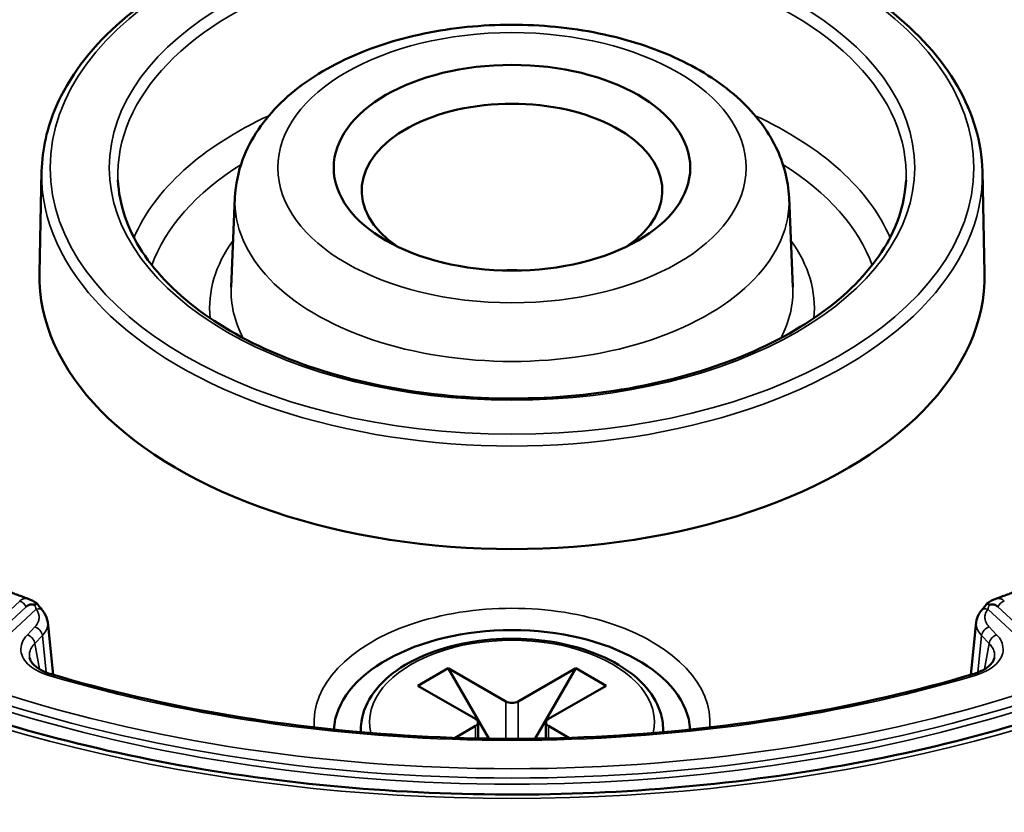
# Model space of a CAD drawing. Header units: millimetres. Extents: x 50 to 3176, y 50 to 2109.
# Tile 804 of 817: x 1918 to 1941, y 1776 to 1794. Entities that reach past the tile are written whole.
import ezdxf

# ---------------------------------------------------------------- set-up
doc = ezdxf.new("R2010")
doc.units = ezdxf.units.MM
doc.header["$LTSCALE"] = 10
doc.layers.add('Visible (ISO)', color=7, linetype='Continuous', lineweight=50)
doc.layers.add('Visible Narrow (ISO)', color=7, linetype='Continuous', lineweight=35)

msp = doc.modelspace()

# ---------------------------------------------------------------- linework, layer by layer
at = {"layer": 'Visible (ISO)'}
for p, q in [((1919.0079, 1790.9385), (1918.9572, 1788.5682)), ((1940.9083, 1790.9385), (1940.959, 1788.5682)), ((1923.5089, 1790.3249), (1923.4198, 1788.2422)), ((1936.4073, 1790.3249), (1936.4964, 1788.2422)), ((1918.7091, 1780.9736), (1918.7091, 1780.9736)), ((1919.148, 1780.4328), (1919.148, 1780.4328)), ((1919.1481, 1780.4328), (1919.277, 1779.2083)), ((1940.6392, 1779.2083), (1940.7681, 1780.4328)), ((1928.4732, 1779.363), (1927.7661, 1778.9548)), ((1928.4732, 1779.363), (1929.8167, 1778.5874)), ((1929.4202, 1777.7229), (1928.4732, 1779.363)), ((1931.443, 1779.363), (1930.0995, 1778.5874)), ((1931.443, 1779.363), (1930.4961, 1777.7229)), ((1932.1501, 1778.9548), (1931.443, 1779.363)), ((1927.7661, 1778.9548), (1929.1096, 1778.1791)), ((1932.1501, 1778.9548), (1930.8066, 1778.1791)), ((1929.1096, 1778.0158), (1928.6335, 1777.7409)), ((1929.1682, 1777.727), (1929.1682, 1778.0975)), ((1930.7481, 1777.727), (1930.7481, 1778.0975)), ((1930.8066, 1778.0158), (1931.2827, 1777.7409))]:
    msp.add_line(p, q, dxfattribs=at)
for centre, start, end in [((1918.7614, 1780.723), 36.67057, 59.51228), ((1941.1548, 1780.723), 120.48559, 143.32927)]:
    msp.add_arc(centre, 0.2, start, end, dxfattribs=at)
msp.add_ellipse((1929.9581, 1791.0209), major_axis=(4.15, 0), ratio=0.5773503, dxfattribs=at)
for centre, major_axis, ratio, start_param, end_param in [((1929.9581, 1790.4902), (3.5, 0), 0.5773503, 5.5868025, 10.1211607), ((1929.9581, 1788.4898), (-11.0017, 0), 0.5773503, 6.2708424, 9.4371209), ((1929.9581, 1786.6118), (3.5, 0), 0.5773503, 1.5067, 1.6348926), ((1918.7614, 1780.723), (0.1604, 0.1194), 0.2757116, 6.283115, 6.2831863), ((1918.8782, 1780.5763), (0.1569, 0.124), 0.7428805, 6.2829554, 6.2830974), ((1941.0381, 1780.5763), (-0.1569, 0.124), 0.7428293, 6.2831719, 6.2832942), ((1941.1548, 1780.723), (-0.1604, 0.1194), 0.2757005, 6.283184, 6.283249), ((1929.9581, 1777.8525), (4.15, 0), 0.5773503, 0.0336396, 3.1079531), ((1929.9581, 1778.669), (-0.2, 0), 0.5773503, 0.7853982, 2.3561945), ((1928.9682, 1778.0975), (0.2, 0), 0.5773503, 5.4977871, 7.0685835), ((1930.9481, 1778.0975), (-0.2, 0), 0.5773503, 5.4977871, 7.0685835)]:
    msp.add_ellipse(centre, major_axis=major_axis, ratio=ratio, start_param=start_param, end_param=end_param, dxfattribs=at)
for points, knots in [([(1940.9083, 1790.9385), (1940.8939, 1791.6131), (1940.697, 1792.2849), (1939.9591, 1793.5653), (1939.4105, 1794.1724), (1938.0119, 1795.2616), (1937.1563, 1795.7414), (1935.2307, 1796.5188), (1934.1607, 1796.816), (1931.9165, 1797.1988), (1930.7429, 1797.2846), (1928.4089, 1797.2371), (1927.249, 1797.104), (1925.0578, 1796.6315), (1924.027, 1796.292), (1922.1974, 1795.4377), (1921.3991, 1794.9228), (1920.1211, 1793.7657), (1919.6402, 1793.1236), (1919.1334, 1791.9564), (1919.0188, 1791.4481), (1919.0079, 1790.9385)], [0.7977411, 0.7977411, 0.7977411, 0.7977411, 1.1065849, 1.1065849, 1.4233334, 1.4233334, 1.7459603, 1.7459603, 2.0689413, 2.0689413, 2.3914031, 2.3914031, 2.7136849, 2.7136849, 3.0362428, 3.0362428, 3.3593142, 3.3593142, 3.6813429, 3.6813429, 3.9146479, 3.9146479, 3.9146479, 3.9146479]), ([(1936.4073, 1790.3249), (1936.3899, 1790.7317), (1936.2823, 1791.1324), (1935.9038, 1791.9069), (1935.6183, 1792.273), (1934.8709, 1792.9698), (1934.3858, 1793.2849), (1933.2762, 1793.8108), (1932.6446, 1794.0148), (1931.3217, 1794.2856), (1930.6312, 1794.3531), (1929.2546, 1794.3508), (1928.5689, 1794.2818), (1927.2574, 1794.0103), (1926.6322, 1793.8073), (1925.4989, 1793.2696), (1924.9909, 1792.9341), (1924.1827, 1792.1489), (1923.871, 1791.7033), (1923.5835, 1790.9234), (1923.5218, 1790.6255), (1923.5089, 1790.3249)], [0.8100934, 0.8100934, 0.8100934, 0.8100934, 1.0604351, 1.0604351, 1.3398773, 1.3398773, 1.6688379, 1.6688379, 2.0155284, 2.0155284, 2.3590694, 2.3590694, 2.7004949, 2.7004949, 3.0440778, 3.0440778, 3.3907665, 3.3907665, 3.7173169, 3.7173169, 3.9022956, 3.9022956, 3.9022956, 3.9022956]), ([(1904.3051, 1790.7573), (1904.3557, 1789.1771), (1904.8645, 1787.5968), (1906.7498, 1784.6294), (1908.0989, 1783.2408), (1911.4911, 1780.7875), (1913.521, 1779.7188), (1918.0718, 1777.9968), (1920.5917, 1777.3436), (1925.8693, 1776.5224), (1928.6265, 1776.3553), (1934.0946, 1776.5266), (1936.8046, 1776.8653), (1941.897, 1778.0119), (1944.2788, 1778.8192), (1948.4701, 1780.813), (1950.2795, 1781.9984), (1953.1547, 1784.6175), (1954.2169, 1786.05), (1955.3263, 1788.5878), (1955.5764, 1789.6721), (1955.6112, 1790.7573)], [2.3747118, 2.3747118, 2.3747118, 2.3747118, 2.7077624, 2.7077624, 3.0299061, 3.0299061, 3.3468137, 3.3468137, 3.6637379, 3.6637379, 3.981207, 3.981207, 4.2988326, 4.2988326, 4.6161451, 4.6161451, 4.9328917, 4.9328917, 5.250561, 5.250561, 5.4792698, 5.4792698, 5.4792698, 5.4792698]), ([(1920.7851, 1790.7325), (1920.8093, 1790.1674), (1920.998, 1789.6025), (1921.6866, 1788.5441), (1922.1751, 1788.0502), (1923.3987, 1787.1791), (1924.1288, 1786.8005), (1925.7631, 1786.1918), (1926.6669, 1785.962), (1928.5576, 1785.676), (1929.5444, 1785.6201), (1931.4994, 1785.6889), (1932.4671, 1785.8137), (1934.2832, 1786.2303), (1935.1314, 1786.522), (1936.6211, 1787.2394), (1937.2627, 1787.6649), (1938.2791, 1788.6025), (1938.6526, 1789.1143), (1939.0308, 1789.9998), (1939.1154, 1790.366), (1939.1311, 1790.7325)], [3.951686, 3.951686, 3.951686, 3.951686, 4.2863222, 4.2863222, 4.608415, 4.608415, 4.9249188, 4.9249188, 5.2414978, 5.2414978, 5.5586808, 5.5586808, 5.8760273, 5.8760273, 6.1930139, 6.1930139, 6.5093691, 6.5093691, 6.8268177, 6.8268177, 7.0438882, 7.0438882, 7.0438882, 7.0438882]), ([(1918.1403, 1781.1869), (1918.1778, 1781.1723), (1918.2154, 1781.1578), (1918.2907, 1781.129), (1918.3285, 1781.1146), (1918.4042, 1781.086), (1918.4421, 1781.0718), (1918.5181, 1781.0435), (1918.5562, 1781.0294), (1918.6325, 1781.0014), (1918.6707, 1780.9875), (1918.7091, 1780.9736)], [4.905712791, 4.905712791, 4.905712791, 4.905712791, 4.912141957, 4.912141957, 4.918571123, 4.918571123, 4.925000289, 4.925000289, 4.931429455, 4.931429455, 4.937858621, 4.937858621, 4.937858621, 4.937858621]), ([(1941.2072, 1780.9736), (1941.2455, 1780.9875), (1941.2837, 1781.0014), (1941.3601, 1781.0294), (1941.3981, 1781.0435), (1941.4741, 1781.0718), (1941.5121, 1781.086), (1941.5877, 1781.1146), (1941.6255, 1781.129), (1941.7008, 1781.1578), (1941.7384, 1781.1723), (1941.7759, 1781.1869)], [6.05771785, 6.05771785, 6.05771785, 6.05771785, 6.064145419, 6.064145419, 6.070574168, 6.070574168, 6.077002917, 6.077002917, 6.083431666, 6.083431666, 6.089860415, 6.089860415, 6.089860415, 6.089860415]), ([(1918.7091, 1780.9736), (1918.7351, 1780.9642), (1918.7604, 1780.9524), (1918.8111, 1780.9258), (1918.8369, 1780.9106), (1918.8629, 1780.8953)], [0, 0, 0, 0, 0.008891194, 0.008891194, 0.017995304, 0.017995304, 0.017995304, 0.017995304]), ([(1941.0534, 1780.8953), (1941.0853, 1780.9141), (1941.1168, 1780.9327), (1941.1678, 1780.9579), (1941.1873, 1780.9664), (1941.2072, 1780.9736)], [0, 0, 0, 0, 0.011188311, 0.011188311, 0.018000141, 0.018000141, 0.018000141, 0.018000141]), ([(1918.8443, 1780.8358), (1918.8404, 1780.8369), (1918.8365, 1780.8381), (1918.8327, 1780.8391), (1918.8253, 1780.8412), (1918.8183, 1780.8431), (1918.8116, 1780.8446), (1918.8045, 1780.8462), (1918.7977, 1780.8474), (1918.7912, 1780.8482), (1918.7855, 1780.8489), (1918.7801, 1780.8492), (1918.7748, 1780.8492), (1918.7733, 1780.8492), (1918.7717, 1780.8491), (1918.7702, 1780.8491), (1918.7653, 1780.8489), (1918.7605, 1780.8485), (1918.7558, 1780.8478), (1918.7532, 1780.8475), (1918.7505, 1780.8471), (1918.7479, 1780.8466), (1918.7467, 1780.8464), (1918.7455, 1780.8462), (1918.7442, 1780.8459), (1918.739, 1780.8449), (1918.7338, 1780.8438), (1918.7285, 1780.8423), (1918.7271, 1780.8419), (1918.7256, 1780.8415), (1918.7241, 1780.841), (1918.7189, 1780.8394), (1918.7135, 1780.8375), (1918.708, 1780.8351), (1918.705, 1780.8338), (1918.702, 1780.8324), (1918.6989, 1780.8308), (1918.6919, 1780.8272), (1918.6845, 1780.8228), (1918.6768, 1780.8177), (1918.6753, 1780.8167), (1918.6738, 1780.8157), (1918.6723, 1780.8146), (1918.6654, 1780.8098), (1918.6582, 1780.8044), (1918.6508, 1780.7985), (1918.6484, 1780.7966), (1918.646, 1780.7947), (1918.6436, 1780.7927)], [0.00000018, 0.00000018, 0.00000018, 0.00000018, 0.0485643, 0.0485643, 0.0485643, 0.14198024, 0.14198024, 0.14198024, 0.24026354, 0.24026354, 0.24026354, 0.32725795, 0.32725795, 0.32725795, 0.35221752, 0.35221752, 0.35221752, 0.43387883, 0.43387883, 0.43387883, 0.4788049, 0.4788049, 0.4788049, 0.5, 0.5, 0.5, 0.58855386, 0.58855386, 0.58855386, 0.61299949, 0.61299949, 0.61299949, 0.69959956, 0.69959956, 0.69959956, 0.74630971, 0.74630971, 0.74630971, 0.85360773, 0.85360773, 0.85360773, 0.8741963, 0.8741963, 0.8741963, 0.96956264, 0.96956264, 0.96956264, 1, 1, 1, 1]), ([(1918.9218, 1780.8424), (1918.942, 1780.8153), (1918.9621, 1780.7903), (1919.0003, 1780.7433), (1919.0185, 1780.7212), (1919.0351, 1780.7003)], [0, 0, 0, 0, 0.010653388, 0.010653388, 0.021884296, 0.021884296, 0.021884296, 0.021884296]), ([(1919.0351, 1780.7003), (1919.0849, 1780.6372), (1919.1216, 1780.5646), (1919.143, 1780.47), (1919.1461, 1780.4514), (1919.148, 1780.4328)], [0, 0, 0, 0, 0.030109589, 0.030109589, 0.037341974, 0.037341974, 0.037341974, 0.037341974]), ([(1940.7682, 1780.4328), (1940.775, 1780.4977), (1940.7959, 1780.5618), (1940.8429, 1780.6477), (1940.8609, 1780.6747), (1940.8811, 1780.7003)], [0, 0, 0, 0, 0.025170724, 0.025170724, 0.03739089, 0.03739089, 0.03739089, 0.03739089]), ([(1940.8812, 1780.7003), (1940.8969, 1780.7202), (1940.9141, 1780.7412), (1940.9521, 1780.7878), (1940.9733, 1780.814), (1940.9944, 1780.8424)], [0, 0, 0, 0, 0.010692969, 0.010692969, 0.021882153, 0.021882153, 0.021882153, 0.021882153]), ([(1941.2726, 1780.7927), (1941.2653, 1780.7988), (1941.2581, 1780.8044), (1941.2512, 1780.8095), (1941.243, 1780.8154), (1941.2352, 1780.8207), (1941.2277, 1780.8251), (1941.2243, 1780.8271), (1941.2211, 1780.8289), (1941.2179, 1780.8306), (1941.2123, 1780.8334), (1941.2068, 1780.8358), (1941.2016, 1780.8378), (1941.196, 1780.8399), (1941.1906, 1780.8415), (1941.1853, 1780.8429), (1941.1824, 1780.8437), (1941.1795, 1780.8444), (1941.1766, 1780.845), (1941.175, 1780.8454), (1941.1733, 1780.8457), (1941.1717, 1780.846), (1941.1667, 1780.8469), (1941.1618, 1780.8477), (1941.1569, 1780.8482), (1941.1553, 1780.8484), (1941.1537, 1780.8486), (1941.1521, 1780.8487), (1941.1474, 1780.849), (1941.1426, 1780.8492), (1941.1376, 1780.8491), (1941.1347, 1780.849), (1941.1317, 1780.8489), (1941.1287, 1780.8486), (1941.1279, 1780.8485), (1941.1271, 1780.8484), (1941.1264, 1780.8483), (1941.1201, 1780.8477), (1941.1136, 1780.8466), (1941.1068, 1780.8451), (1941.1004, 1780.8437), (1941.0937, 1780.842), (1941.0868, 1780.8401), (1941.0819, 1780.8387), (1941.077, 1780.8373), (1941.0719, 1780.8358)], [0, 0, 0, 0, 0.0927133, 0.0927133, 0.0927133, 0.2017772, 0.2017772, 0.2017772, 0.25, 0.25, 0.25, 0.3344202, 0.3344202, 0.3344202, 0.4231254, 0.4231254, 0.4231254, 0.4720128, 0.4720128, 0.4720128, 0.5, 0.5, 0.5, 0.5841643, 0.5841643, 0.5841643, 0.6107092, 0.6107092, 0.6107092, 0.6905825, 0.6905825, 0.6905825, 0.7380606, 0.7380606, 0.7380606, 0.75, 0.75, 0.75, 0.8459174, 0.8459174, 0.8459174, 0.9367969, 0.9367969, 0.9367969, 1, 1, 1, 1]), ([(1933.4738, 1777.8726), (1933.4804, 1778.0116), (1933.4645, 1778.1512), (1933.3676, 1778.5041), (1933.2535, 1778.7111), (1932.9239, 1779.1032), (1932.7005, 1779.2857), (1932.1672, 1779.6022), (1931.8547, 1779.7346), (1931.1775, 1779.933), (1930.813, 1779.9992), (1930.0692, 1780.0601), (1929.69, 1780.0551), (1928.9526, 1779.9748), (1928.5947, 1779.8994), (1927.934, 1779.684), (1927.6315, 1779.5438), (1927.1135, 1779.2081), (1926.8979, 1779.0126), (1926.5873, 1778.5868), (1926.4883, 1778.3574), (1926.4425, 1778.0385), (1926.4385, 1777.9554), (1926.4424, 1777.8726)], [2.3289486, 2.3289486, 2.3289486, 2.3289486, 2.5134642, 2.5134642, 2.808068, 2.808068, 3.127801, 3.127801, 3.4573338, 3.4573338, 3.7860591, 3.7860591, 4.1134969, 4.1134969, 4.4410388, 4.4410388, 4.7699974, 4.7699974, 5.0992042, 5.0992042, 5.4150759, 5.4150759, 5.525033, 5.525033, 5.525033, 5.525033]), ([(1918.7273, 1779.6065), (1918.7324, 1779.5783), (1918.7438, 1779.5479), (1918.7808, 1779.489), (1918.8033, 1779.4613), (1918.877, 1779.3902), (1918.9391, 1779.3463), (1919.0762, 1779.2755), (1919.1496, 1779.2463), (1919.2283, 1779.2228)], [0, 0, 0, 0, 0.02496662, 0.02496662, 0.04480915, 0.04480915, 0.07632574, 0.07632574, 0.10343116, 0.10343116, 0.10343116, 0.10343116]), ([(1940.6879, 1779.2228), (1940.7814, 1779.2507), (1940.8675, 1779.2868), (1941.0069, 1779.3662), (1941.063, 1779.41), (1941.1418, 1779.494), (1941.1661, 1779.5344), (1941.1836, 1779.5826), (1941.1867, 1779.5945), (1941.1889, 1779.6061)], [0, 0, 0, 0, 0.03220115, 0.03220115, 0.06310795, 0.06310795, 0.0929729, 0.0929729, 0.10323488, 0.10323488, 0.10323488, 0.10323488]), ([(1919.2283, 1779.2228), (1920.5479, 1778.8297), (1921.9333, 1778.5093), (1924.7851, 1778.0255), (1926.2514, 1777.8622), (1929.2113, 1777.6989), (1930.7049, 1777.6989), (1933.6648, 1777.8622), (1935.1311, 1778.0255), (1937.9829, 1778.5093), (1939.3683, 1778.8297), (1940.6879, 1779.2228)], [5.02148922, 5.02148922, 5.02148922, 5.02148922, 5.21200839, 5.21200839, 5.40252756, 5.40252756, 5.59304673, 5.59304673, 5.7835659, 5.7835659, 5.97408507, 5.97408507, 5.97408507, 5.97408507])]:
    msp.add_open_spline(points, degree=3, knots=knots, dxfattribs=at)
at = {"layer": 'Visible Narrow (ISO)'}
for p, q in [((1918.4965, 1780.9271), (1916.9725, 1779.5094)), ((1917.1179, 1779.1021), (1918.8781, 1780.7396)), ((1918.6436, 1780.7927), (1917.1197, 1779.3751)), ((1941.0381, 1780.7396), (1942.7983, 1779.1021)), ((1942.7965, 1779.3751), (1941.2726, 1780.7927)), ((1918.8507, 1780.3243), (1918.6746, 1780.1408)), ((1941.2416, 1780.1408), (1941.0655, 1780.3243)), ((1919.0247, 1780.1224), (1918.8486, 1779.9389)), ((1919.0247, 1780.1224), (1919.1152, 1779.2618)), ((1940.801, 1779.2618), (1940.8915, 1780.1223)), ((1941.0677, 1779.9389), (1940.8915, 1780.1223)), ((1918.9585, 1779.3385), (1918.8486, 1779.9389)), ((1941.0677, 1779.9389), (1940.9577, 1779.3385)), ((1918.9713, 1779.2688), (1918.9713, 1779.2688)), ((1919.1207, 1779.2099), (1919.1207, 1779.2099)), ((1929.8167, 1777.7195), (1929.8167, 1778.5874)), ((1930.0995, 1778.5874), (1930.0995, 1777.7195)), ((1929.1096, 1777.7282), (1929.1096, 1778.0158)), ((1930.8066, 1778.0158), (1930.8066, 1777.7282))]:
    msp.add_line(p, q, dxfattribs=at)
for centre, major_axis in [((1929.9581, 1791.4292), (-26.1573, 0)), ((1929.9581, 1791.0209), (-10.7511, 0)), ((1929.9581, 1791.0209), (-9.3757, 0)), ((1929.9581, 1791.0209), (5.4518, 0))]:
    msp.add_ellipse(centre, major_axis=major_axis, ratio=0.5773503, dxfattribs=at)
for centre, major_axis, ratio, start_param, end_param in [((1929.9581, 1791.0316), (25.6575, 0), 0.5773503, 6.264668, 9.4432953), ((1929.9581, 1790.8633), (9.1758, 0), 0.5773503, 6.2584901, 9.4494732), ((1929.9581, 1788.1489), (-9.0597, 0), 0.5773503, 5.3873975, 6.0435286), ((1929.9581, 1788.1489), (9.0597, 0), 0.5773503, 0.2396567, 0.8957879), ((1929.9581, 1791.0316), (24.8897, 0), 0.5773503, 3.1230754, 6.3017026), ((1929.9581, 1787.7549), (-8.56, 0), 0.5773503, 5.5410414, 6.0804925), ((1929.9581, 1787.7549), (8.56, 0), 0.5773503, 0.2026928, 0.7421439), ((1929.9581, 1790.8605), (10.9511, 0), 0.5773503, 3.1292497, 6.2955282), ((1929.9581, 1790.2329), (6.4512, 0), 0.5773503, 3.1168974, 6.3078805), ((1929.9581, 1787.7549), (-7.04, 0), 0.5773503, 5.8859726, 6.3422875), ((1929.9581, 1787.7549), (7.04, 0), 0.5773503, 6.2240831, 6.680398), ((1929.9581, 1788.1489), (-6.5403, 0), 0.5773503, 6.2584901, 6.5776061), ((1929.9581, 1788.1489), (6.5403, 0), 0.5773503, 5.9887645, 6.3078805), ((1918.4965, 1780.7638), (-0.1362, 0.1464), 0.6937471, 4.3059685, 5.3531661), ((1941.4198, 1780.7638), (-0.1362, -0.1464), 0.6937469, 4.0716119, 5.1188094), ((1918.7614, 1780.723), (0.1015, 0.1723), 0.0991249, 5.4828612, 6.283186), ((1918.7614, 1780.723), (0.1604, 0.1194), 0.2757116, 0, 0.8373025), ((1918.8782, 1780.5763), (0.1569, 0.124), 0.7428805, 6.2830958, 7.3231372), ((1929.9581, 1778.0975), (4.6083, 0), 0.5773503, 6.2402385, 9.4677247), ((1941.0381, 1780.5763), (-0.1569, 0.124), 0.7428293, 5.2431265, 6.2831723), ((1941.1548, 1780.723), (-0.1604, 0.1194), 0.2757005, 5.4458816, 6.2831853), ((1941.1548, 1780.723), (-0.1015, 0.1724), 0.0991675, 0, 0.800333), ((1918.8507, 1780.161), (-0.1443, 0.1385), 0.714124, 3.8473119, 5.3133739), ((1941.0655, 1780.161), (-0.1443, -0.1385), 0.714124, 4.1114043, 5.5774578), ((1918.6746, 1779.9775), (0.1443, -0.1385), 0.714124, 0.7057313, 2.171794), ((1929.9581, 1778.0975), (3.3172, 0), 0.5773503, 6.1554135, 9.5525498), ((1941.2416, 1779.9775), (0.1443, 0.1385), 0.714124, 0.9697988, 2.435863), ((1929.9581, 1791.2659), (-24.6727, 0), 0.5773503, 1.0234515, 2.1181411), ((1919.1712, 1779.0311), (0.0571, 0.1917), 0.3743574, 6.2831478, 6.9552778), ((1929.9581, 1791.2659), (23.5269, 0), 0.5773503, 4.2360911, 5.1886869), ((1940.745, 1779.0311), (-0.0571, 0.1917), 0.3743574, 5.6110929, 6.2832137), ((1929.9581, 1791.157), (24.8613, 0), 0.5773503, 4.1650442, 5.2597338)]:
    msp.add_ellipse(centre, major_axis=major_axis, ratio=ratio, start_param=start_param, end_param=end_param, dxfattribs=at)
for points, knots in [([(1918.7091, 1780.9736), (1918.7003, 1780.9768), (1918.6916, 1780.9794), (1918.6805, 1780.9821), (1918.6781, 1780.9826), (1918.6732, 1780.9837), (1918.6706, 1780.9842), (1918.6575, 1780.9864), (1918.6471, 1780.9873), (1918.6356, 1780.9873), (1918.6346, 1780.9873), (1918.6227, 1780.9872), (1918.6118, 1780.986), (1918.5973, 1780.9831), (1918.5936, 1780.9822), (1918.5868, 1780.9804), (1918.5837, 1780.9795), (1918.5684, 1780.9745), (1918.5562, 1780.9691), (1918.532, 1780.9554), (1918.5199, 1780.9471), (1918.5042, 1780.934), (1918.5003, 1780.9306), (1918.4965, 1780.9271)], [0.3848346, 0.3848346, 0.3848346, 0.3848346, 0.45823572, 0.45823572, 0.4783216, 0.4783216, 0.5, 0.5, 0.58917095, 0.58917095, 0.59765082, 0.59765082, 0.69125215, 0.69125215, 0.72319021, 0.72319021, 0.75, 0.75, 0.85657125, 0.85657125, 0.96450376, 0.96450376, 1, 1, 1, 1]), ([(1941.4198, 1780.9271), (1941.4076, 1780.9383), (1941.395, 1780.9481), (1941.3702, 1780.9638), (1941.3581, 1780.97), (1941.3443, 1780.9754), (1941.3426, 1780.976), (1941.3409, 1780.9766), (1941.33, 1780.9805), (1941.3191, 1780.9833), (1941.305, 1780.9856), (1941.302, 1780.986), (1941.2885, 1780.9874), (1941.2777, 1780.9876), (1941.263, 1780.9866), (1941.2591, 1780.9862), (1941.2539, 1780.9855), (1941.2525, 1780.9853), (1941.2394, 1780.9832), (1941.2276, 1780.9804), (1941.2143, 1780.9761), (1941.2129, 1780.9756), (1941.21, 1780.9746), (1941.2086, 1780.9741), (1941.2072, 1780.9736)], [0, 0, 0, 0, 0.12412288, 0.12412288, 0.23515945, 0.23515945, 0.24716127, 0.25, 0.25, 0.34359951, 0.34359951, 0.36860869, 0.36860869, 0.45724398, 0.45724398, 0.48869471, 0.48869471, 0.5, 0.5, 0.59542071, 0.59542071, 0.60693958, 0.60693958, 0.61839631, 0.61839631, 0.61839631, 0.61839631]), ([(1918.8781, 1780.7396), (1918.877, 1780.747), (1918.8753, 1780.7545), (1918.8725, 1780.7648), (1918.8718, 1780.7676), (1918.8694, 1780.7753), (1918.8677, 1780.7803), (1918.8638, 1780.791), (1918.8616, 1780.7967), (1918.8583, 1780.8049), (1918.8572, 1780.8074), (1918.8525, 1780.8184), (1918.8485, 1780.827), (1918.8443, 1780.8358)], [0, 0, 0, 0, 0.2456007, 0.2456007, 0.3333333, 0.3333333, 0.4909735, 0.4909735, 0.6666667, 0.6666667, 0.7407051, 0.7407051, 1, 1, 1, 1]), ([(1918.8507, 1780.3243), (1918.8618, 1780.3362), (1918.8719, 1780.3482), (1918.881, 1780.3603), (1918.8904, 1780.3726), (1918.8987, 1780.3851), (1918.9062, 1780.3977), (1918.9123, 1780.408), (1918.9178, 1780.4185), (1918.9226, 1780.429), (1918.927, 1780.4387), (1918.9308, 1780.4484), (1918.9341, 1780.4582), (1918.9393, 1780.4738), (1918.9432, 1780.4897), (1918.9457, 1780.5057), (1918.9469, 1780.5133), (1918.9477, 1780.5209), (1918.9483, 1780.5285), (1918.9494, 1780.5446), (1918.9491, 1780.5607), (1918.9474, 1780.5768), (1918.9466, 1780.5849), (1918.9453, 1780.593), (1918.9438, 1780.6011), (1918.9419, 1780.6108), (1918.9394, 1780.6205), (1918.9364, 1780.6301), (1918.9323, 1780.6433), (1918.9271, 1780.6564), (1918.921, 1780.6694), (1918.9151, 1780.6822), (1918.9081, 1780.6949), (1918.9002, 1780.7075), (1918.8936, 1780.7182), (1918.8862, 1780.7289), (1918.8781, 1780.7396)], [0, 0, 0, 0, 0.0919138, 0.0919138, 0.0919138, 0.1857899, 0.1857899, 0.1857899, 0.2630171, 0.2630171, 0.2630171, 0.3333333, 0.3333333, 0.3333333, 0.4451863, 0.4451863, 0.4451863, 0.4979371, 0.4979371, 0.4979371, 0.6099208, 0.6099208, 0.6099208, 0.6666667, 0.6666667, 0.6666667, 0.735329, 0.735329, 0.735329, 0.829379, 0.829379, 0.829379, 0.9217846, 0.9217846, 0.9217846, 1, 1, 1, 1]), ([(1941.0381, 1780.7396), (1941.0286, 1780.7271), (1941.0201, 1780.7145), (1941.0126, 1780.702), (1941.0048, 1780.6891), (1940.9981, 1780.6762), (1940.9923, 1780.6632), (1940.9875, 1780.6523), (1940.9834, 1780.6413), (1940.9799, 1780.6303), (1940.9769, 1780.6207), (1940.9744, 1780.6109), (1940.9725, 1780.6011), (1940.9694, 1780.5852), (1940.9676, 1780.5691), (1940.9673, 1780.553), (1940.9672, 1780.545), (1940.9674, 1780.537), (1940.9679, 1780.5289), (1940.969, 1780.5128), (1940.9716, 1780.4968), (1940.9755, 1780.4809), (1940.9774, 1780.4733), (1940.9796, 1780.4658), (1940.9821, 1780.4583), (1940.9854, 1780.4483), (1940.9893, 1780.4385), (1940.9938, 1780.4287), (1940.9997, 1780.4159), (1941.0065, 1780.4032), (1941.0143, 1780.3906), (1941.022, 1780.3782), (1941.0306, 1780.366), (1941.0402, 1780.3539), (1941.048, 1780.3439), (1941.0564, 1780.3341), (1941.0655, 1780.3243)], [0, 0, 0, 0, 0.0918282, 0.0918282, 0.0918282, 0.1857274, 0.1857274, 0.1857274, 0.264303, 0.264303, 0.264303, 0.3333333, 0.3333333, 0.3333333, 0.4453578, 0.4453578, 0.4453578, 0.5010803, 0.5010803, 0.5010803, 0.612977, 0.612977, 0.612977, 0.6666667, 0.6666667, 0.6666667, 0.7378267, 0.7378267, 0.7378267, 0.8318644, 0.8318644, 0.8318644, 0.92436, 0.92436, 0.92436, 1, 1, 1, 1]), ([(1941.0719, 1780.8358), (1941.0677, 1780.827), (1941.0637, 1780.8184), (1941.0597, 1780.809), (1941.0593, 1780.8081), (1941.0583, 1780.8057), (1941.0576, 1780.8041), (1941.0543, 1780.7961), (1941.0518, 1780.7896), (1941.0481, 1780.7789), (1941.0466, 1780.7746), (1941.0444, 1780.7674), (1941.0436, 1780.7644), (1941.0408, 1780.7541), (1941.0392, 1780.7468), (1941.0381, 1780.7396)], [0.00000038, 0.00000038, 0.00000038, 0.00000038, 0.25953077, 0.25953077, 0.28562268, 0.28562268, 0.33333333, 0.33333333, 0.53144911, 0.53144911, 0.66666667, 0.66666667, 0.76134447, 0.76134447, 1, 1, 1, 1]), ([(1919.148, 1780.4328), (1919.15, 1780.4141), (1919.1512, 1780.3512), (1919.1218, 1780.2444), (1919.0623, 1780.1615), (1919.0247, 1780.1224)], [0.39418387, 0.39418387, 0.39418387, 0.39418387, 0.5, 0.75, 1, 1, 1, 1]), ([(1940.8915, 1780.1223), (1940.8539, 1780.1615), (1940.7943, 1780.2444), (1940.765, 1780.3515), (1940.7662, 1780.4143), (1940.7681, 1780.4328)], [0.00003143, 0.00003143, 0.00003143, 0.00003143, 0.25, 0.5, 0.60540504, 0.60540504, 0.60540504, 0.60540504]), ([(1918.7273, 1779.6065), (1918.7253, 1779.6176), (1918.7238, 1779.6287), (1918.7227, 1779.6435), (1918.7225, 1779.6472), (1918.7202, 1779.7012), (1918.7298, 1779.7513), (1918.7609, 1779.8225), (1918.7733, 1779.8447), (1918.8028, 1779.8881), (1918.82, 1779.9092), (1918.8425, 1779.9327), (1918.8455, 1779.9358), (1918.8486, 1779.9389)], [0.61782162, 0.61782162, 0.61782162, 0.61782162, 0.65452959, 0.65452959, 0.66666667, 0.66666667, 0.83333333, 0.83333333, 0.91077189, 0.91077189, 0.9881374, 0.9881374, 0.9999884, 0.9999884, 0.9999884, 0.9999884]), ([(1941.0677, 1779.9389), (1941.1112, 1779.8954), (1941.1768, 1779.8012), (1941.199, 1779.6866), (1941.1916, 1779.6212), (1941.1889, 1779.6064)], [0, 0, 0, 0, 0.16666667, 0.33333333, 0.3824988, 0.3824988, 0.3824988, 0.3824988])]:
    msp.add_open_spline(points, degree=3, knots=knots, dxfattribs=at)
for points in [[(1918.6746, 1780.1408), (1918.6173, 1780.0772), (1918.5344, 1779.9513), (1918.5123, 1779.7693), (1918.5712, 1779.586), (1918.7093, 1779.4231), (1918.9248, 1779.2819), (1919.0844, 1779.2193), (1919.1712, 1779.1944)], [(1940.745, 1779.1944), (1940.8567, 1779.2303), (1941.0506, 1779.3106), (1941.2386, 1779.4533), (1941.3674, 1779.6283), (1941.4052, 1779.8035), (1941.3617, 1779.9913), (1941.2895, 1780.0931), (1941.2416, 1780.1408)]]:
    msp.add_open_spline(points, degree=3, dxfattribs=at)

doc.saveas('drawing.dxf')
